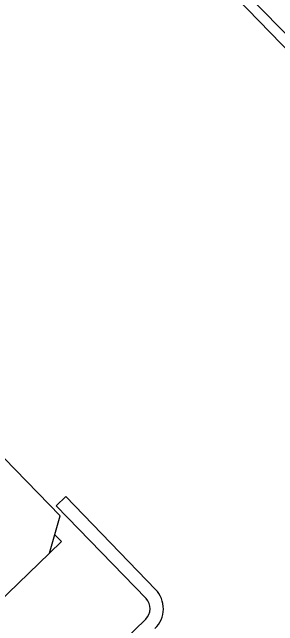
# Model space of a CAD drawing. Extents: x 468143 to 491361, y 1438528 to 1468730.
# Drawn here: x 490355.1177 to 490355.2983, y 1467642.8498 to 1467643.267 of the extents above; entities that cross this region are included whole.
import ezdxf

# ---------------------------------------------------------------- set-up
doc = ezdxf.new("R2010")
doc.units = 0
doc.layers.add('Xreference_dp', color=7, linetype='Continuous')

msp = doc.modelspace()

# ---------------------------------------------------------------- linework, layer by layer
at = {"layer": 'Xreference_dp'}
for p, q in [((490353.5647190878, 1467645.0491349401), (490358.3747495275, 1467640.0791552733)), ((490353.5647190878, 1467645.0491349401), (490358.3747495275, 1467640.0791552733)), ((490353.55970777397, 1467645.0442849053), (490358.3697382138, 1467640.0743052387)), ((490353.55970777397, 1467645.0442849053), (490358.3697382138, 1467640.0743052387)), ((490355.1121883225, 1467642.9638291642), (490355.15029073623, 1467642.9244597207)), ((490355.1121883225, 1467642.9638291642), (490355.15029073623, 1467642.9244597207)), ((490355.1476965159, 1467642.9312929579), (490355.15418752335, 1467642.9375750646)), ((490355.1476965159, 1467642.9312929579), (490355.15418752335, 1467642.9375750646)), ((490355.15418752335, 1467642.9375750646), (490355.2152120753, 1467642.874521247)), ((490355.15418752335, 1467642.9375750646), (490355.2152120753, 1467642.874521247)), ((490355.1476965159, 1467642.9312929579), (490355.2087210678, 1467642.86823914)), ((490355.1476965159, 1467642.9312929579), (490355.2087210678, 1467642.86823914)), ((490355.1430841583, 1467642.8992226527), (490355.15029073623, 1467642.9244597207)), ((490355.1430841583, 1467642.8992226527), (490355.15029073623, 1467642.9244597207)), ((490355.1466501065, 1467642.911710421), (490355.15116598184, 1467642.907044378)), ((490355.1466501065, 1467642.911710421), (490355.15116598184, 1467642.907044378)), ((490355.1430841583, 1467642.8992226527), (490355.15116598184, 1467642.907044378)), ((490355.1430841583, 1467642.8992226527), (490355.15116598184, 1467642.907044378)), ((490355.0203274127, 1467642.7804165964), (490355.1430841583, 1467642.8992226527)), ((490355.0203274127, 1467642.7804165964), (490355.1430841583, 1467642.8992226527)), ((490355.20849345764, 1467642.85432204), (490355.18847114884, 1467642.8349441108)), ((490355.20849345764, 1467642.85432204), (490355.18847114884, 1467642.8349441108))]:
    msp.add_line(p, q, dxfattribs=at)
for radius in [0.0188753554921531, 0.0188753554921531, 0.009842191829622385, 0.009842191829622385]:
    msp.add_arc((490355.20164871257, 1467642.8613943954), radius, 314.0630276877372, 44.063027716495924, dxfattribs=at)

doc.saveas('drawing.dxf')
